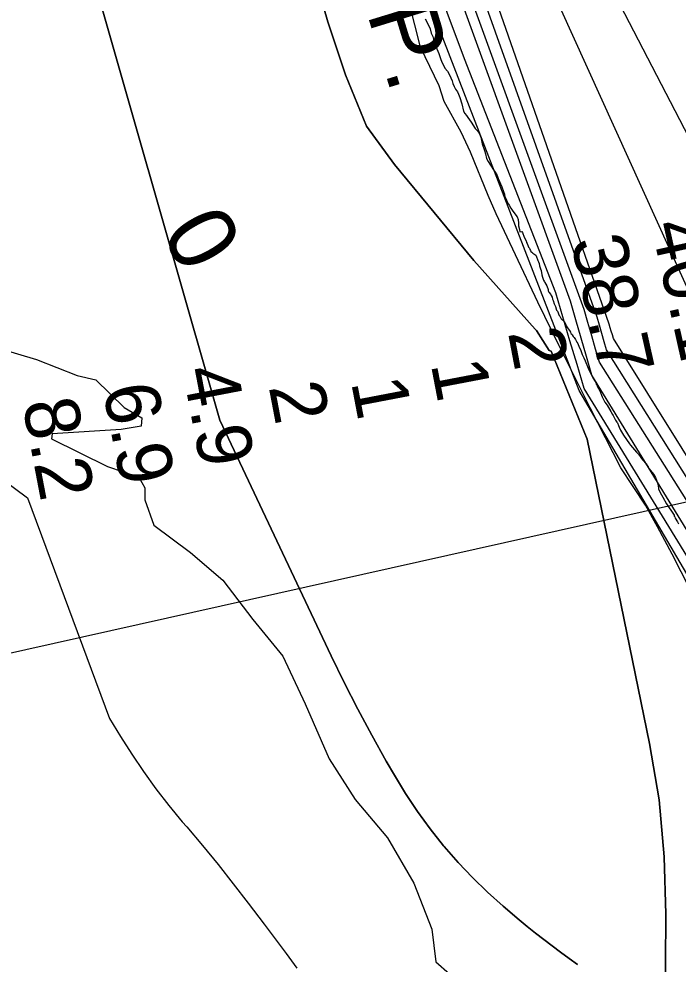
# Model space of a CAD drawing. Extents: x 3263578 to 3301413, y 764927 to 798602.
# Drawn here: x 3279480 to 3280286, y 791661 to 792816 of the extents above; entities that cross this region are included whole.
import ezdxf

# ---------------------------------------------------------------- set-up
doc = ezdxf.new("R2010")
doc.units = 0
for name, color, linetype in [('V-RIVR-EDGE', 7, 'Continuous'), ('V-RIVR-RANG', 7, 'Continuous'), ('V-SITE-VEGE', 7, 'Continuous'), ('V-TOPO-DPTH', 7, 'Continuous'), ('V-TOPO-MAJR', 7, 'Continuous'), ('V-TOPO-MAJR-IDEN', 7, 'Continuous'), ('V-TOPO-MINR', 7, 'Continuous'), ('V-TOPO-WATR', 7, 'Continuous'), ('V-TOPO-WATR-IDEN', 7, 'Continuous'), ('V-UTIL-LINE', 7, 'Continuous')]:
    doc.layers.add(name, color=color, linetype=linetype)

msp = doc.modelspace()

# ---------------------------------------------------------------- linework, layer by layer
at = {"layer": 'V-RIVR-EDGE'}
for points in [[(3280312.4, 792096.8), (3280279.1, 792162.5), (3280261.4, 792195.6), (3280246.7, 792222.2), (3280216.3, 792267.9), (3280178.7, 792341), (3280141.1, 792416.7), (3280114.7, 792470.3), (3280087.5, 792528.2), (3280064.1, 792578.2), (3280054.2, 792600.4), (3280032.6, 792653.5), (3280020.9, 792677.8), (3280000.1, 792715.3), (3279994.1, 792734.4), (3279971.2, 792781.9), (3279957.4, 792836.2)], [(3279454.7, 792414.1), (3279501.6, 792400.1), (3279551.6, 792380.8), (3279574.2, 792375.5), (3279608.8, 792341.6), (3279630.5, 792328.9), (3279629.7, 792318.9), (3279605.3, 792314.6), (3279521, 792309.2), (3279520.1, 792303.1), (3279588.7, 792269.4), (3279626.9, 792256.3), (3279634.2, 792243.3), (3279634.2, 792228.9), (3279645.4, 792197.6), (3279690.1, 792164.4), (3279729.6, 792130.4), (3279766.4, 792082.5), (3279802.8, 792037.7), (3279830.1, 791979.4), (3279859.5, 791912.3), (3279891.5, 791862.7), (3279930.9, 791815.7), (3279963, 791760.4), (3279985.4, 791704.3), (3279990.1, 791664.3), (3280007, 791649.4)]]:
    msp.add_lwpolyline(points, dxfattribs=at)
at = {"layer": 'V-SITE-VEGE'}
for p, q in [((3279977.2, 792816.3), (3279979, 792812.8)), ((3279979, 792812.8), (3279983.1, 792804.2)), ((3279983.1, 792804.2), (3279984.6, 792798.7)), ((3279984.6, 792798.7), (3279986.5, 792794.9)), ((3279986.5, 792794.9), (3279987.4, 792791.4)), ((3279987.4, 792791.4), (3279989.3, 792787.5)), ((3279989.3, 792787.5), (3279990.6, 792782.8)), ((3279990.6, 792782.8), (3279991.5, 792779.9)), ((3279991.5, 792779.9), (3279993.7, 792774.1)), ((3279993.7, 792774.1), (3279996.1, 792766.8)), ((3279996.1, 792766.8), (3279998, 792762.6)), ((3279998, 792762.6), (3279999.9, 792759.1)), ((3279999.9, 792759.1), (3280001.1, 792756.2)), ((3280001.1, 792756.2), (3280004.3, 792752.4)), ((3280004.3, 792752.4), (3280006.8, 792747.9)), ((3280006.8, 792747.9), (3280008.4, 792744.4)), ((3280008.4, 792744.4), (3280009.9, 792740.5)), ((3280009.9, 792740.5), (3280010.8, 792737.3)), ((3280010.8, 792737.3), (3280012.4, 792733.8)), ((3280012.4, 792733.8), (3280014, 792730.6)), ((3280014, 792730.6), (3280016.5, 792727.1)), ((3280016.5, 792727.1), (3280018, 792724.5)), ((3280018, 792724.5), (3280019.3, 792720.4)), ((3280019.3, 792720.4), (3280022.1, 792712.4)), ((3280022.1, 792712.4), (3280023.9, 792703.8)), ((3280023.9, 792703.8), (3280025.5, 792700.6)), ((3280025.5, 792700.6), (3280027.7, 792698.3)), ((3280027.7, 792698.3), (3280029.2, 792695.8)), ((3280029.2, 792695.8), (3280033.3, 792690)), ((3280033.3, 792690), (3280038.4, 792682.3)), ((3280038.4, 792682.3), (3280040.6, 792680)), ((3280040.6, 792680), (3280043.1, 792676.8)), ((3280043.1, 792676.8), (3280045.3, 792671.7)), ((3280045.3, 792671.7), (3280046.8, 792663.7)), ((3280046.8, 792663.7), (3280049.6, 792655.4)), ((3280049.6, 792655.4), (3280050.8, 792651.3)), ((3280050.8, 792651.3), (3280052, 792645.8)), ((3280052, 792645.8), (3280054.2, 792642)), ((3280054.2, 792642), (3280060.8, 792632.1)), ((3280060.8, 792632.1), (3280062.7, 792628.9)), ((3280062.7, 792628.9), (3280065.2, 792625)), ((3280065.2, 792625), (3280066.5, 792621.5)), ((3280066.5, 792621.5), (3280070.8, 792611.3)), ((3280070.8, 792611.3), (3280073, 792605.5)), ((3280073, 792605.5), (3280073.9, 792602.3)), ((3280073.9, 792602.3), (3280074.5, 792599.1)), ((3280074.5, 792599.1), (3280076.1, 792595.9)), ((3280076.1, 792595.9), (3280077.7, 792591.8)), ((3280077.7, 792591.8), (3280079.9, 792588.6)), ((3280079.9, 792588.6), (3280081.7, 792585)), ((3280081.7, 792585), (3280083.3, 792582.5)), ((3280083.3, 792582.5), (3280085.5, 792579.9)), ((3280085.5, 792579.9), (3280089.6, 792574.5)), ((3280089.6, 792574.5), (3280090.8, 792571.3)), ((3280090.8, 792571.3), (3280091.1, 792566.8)), ((3280091.1, 792566.8), (3280091.4, 792563.3)), ((3280091.4, 792563.3), (3280092.3, 792559.1)), ((3280092.3, 792559.1), (3280092.8, 792556.2)), ((3280092.8, 792556.2), (3280095.1, 792556.6)), ((3280095.1, 792556.6), (3280096, 792555.3)), ((3280096, 792555.3), (3280098.2, 792549.5)), ((3280098.2, 792549.5), (3280100.4, 792545.1)), ((3280100.4, 792545.1), (3280101, 792543.1)), ((3280101, 792543.1), (3280101.7, 792541.9)), ((3280101.7, 792541.9), (3280102.9, 792538.7)), ((3280102.9, 792538.7), (3280103.5, 792537.4)), ((3280103.5, 792537.4), (3280104.5, 792536.1)), ((3280104.5, 792536.1), (3280105.1, 792534.5)), ((3280105.1, 792534.5), (3280106, 792533.2)), ((3280106, 792533.2), (3280106.3, 792532.3)), ((3280106.3, 792532.3), (3280107.6, 792531.3)), ((3280107.6, 792531.3), (3280108.6, 792530.3)), ((3280108.6, 792530.3), (3280111.1, 792528.4)), ((3280111.1, 792528.4), (3280112.4, 792527.7)), ((3280112.4, 792527.7), (3280113, 792526.8)), ((3280113, 792526.8), (3280114.8, 792521.3)), ((3280114.8, 792521.3), (3280115.8, 792519.7)), ((3280115.8, 792519.7), (3280116.4, 792517.5)), ((3280116.4, 792517.5), (3280117, 792514.6)), ((3280117, 792514.6), (3280118.2, 792511.1)), ((3280118.2, 792511.1), (3280118.9, 792508.9)), ((3280118.9, 792508.9), (3280119.8, 792503.8)), ((3280119.8, 792503.8), (3280120.4, 792500.9)), ((3280120.4, 792500.9), (3280121.9, 792497.1)), ((3280121.9, 792497.1), (3280123.2, 792495.1)), ((3280123.2, 792495.1), (3280123.5, 792494.2)), ((3280123.5, 792494.2), (3280124.8, 792492.3)), ((3280124.8, 792492.3), (3280125.7, 792490)), ((3280125.7, 792490), (3280127.3, 792485.9)), ((3280127.3, 792485.9), (3280127.6, 792484)), ((3280127.6, 792484), (3280128.5, 792482.4)), ((3280128.5, 792482.4), (3280130.7, 792479.5)), ((3280130.7, 792479.5), (3280131.3, 792478.5)), ((3280131.3, 792478.5), (3280132.3, 792476.3)), ((3280132.3, 792476.3), (3280132.9, 792473.7)), ((3280132.9, 792473.7), (3280133.5, 792472.4)), ((3280133.5, 792472.4), (3280134.7, 792468.3)), ((3280134.7, 792468.3), (3280136.3, 792464.8)), ((3280136.3, 792464.8), (3280137.8, 792460.3)), ((3280137.8, 792460.3), (3280138.8, 792459.3)), ((3280138.8, 792459.3), (3280141, 792453.9)), ((3280141, 792453.9), (3280141.6, 792453.2)), ((3280141.6, 792453.2), (3280143.5, 792450)), ((3280143.5, 792450), (3280147.3, 792446.2)), ((3280147.3, 792446.2), (3280148.5, 792443.6)), ((3280148.5, 792443.6), (3280149.5, 792441.4)), ((3280149.5, 792441.4), (3280152, 792437.5)), ((3280152, 792437.5), (3280153.5, 792435.6)), ((3280153.5, 792435.6), (3280154.8, 792433.7)), ((3280154.8, 792433.7), (3280155.4, 792432.1)), ((3280155.4, 792432.1), (3280156.4, 792431.1)), ((3280156.4, 792431.1), (3280156.7, 792430.2)), ((3280156.7, 792430.2), (3280157.9, 792428.2)), ((3280157.9, 792428.2), (3280159.2, 792427)), ((3280159.2, 792427), (3280160.8, 792424.7)), ((3280160.8, 792424.7), (3280161.4, 792423.8)), ((3280161.4, 792423.8), (3280161.7, 792422.8)), ((3280161.7, 792422.8), (3280162.6, 792421.5)), ((3280162.6, 792421.5), (3280163.6, 792419.9)), ((3280163.6, 792419.9), (3280165.5, 792415.4)), ((3280165.5, 792415.4), (3280167, 792412.2)), ((3280167, 792412.2), (3280168.9, 792406.2)), ((3280168.9, 792406.2), (3280171.1, 792402.3)), ((3280171.1, 792402.3), (3280172.6, 792398.5)), ((3280172.6, 792398.5), (3280175.8, 792391.8)), ((3280175.8, 792391.8), (3280177.3, 792387.6)), ((3280177.3, 792387.6), (3280178.9, 792384.1)), ((3280178.9, 792384.1), (3280182.9, 792376.4)), ((3280182.9, 792376.4), (3280183.9, 792374.8)), ((3280183.9, 792374.8), (3280184.8, 792373.5)), ((3280184.8, 792373.5), (3280185.8, 792371.6)), ((3280185.8, 792371.6), (3280186.4, 792370)), ((3280186.4, 792370), (3280187.3, 792368.4)), ((3280187.3, 792368.4), (3280187.6, 792367.4)), ((3280187.6, 792367.4), (3280188.9, 792364.9)), ((3280188.9, 792364.9), (3280190.8, 792361.7)), ((3280190.8, 792361.7), (3280193.6, 792354.7)), ((3280193.6, 792354.7), (3280197, 792348.2)), ((3280197, 792348.2), (3280199.5, 792344.4)), ((3280199.5, 792344.4), (3280204.2, 792336.7)), ((3280204.2, 792336.7), (3280206.1, 792332.9)), ((3280206.1, 792332.9), (3280207.1, 792331.9)), ((3280207.1, 792331.9), (3280208.6, 792328.4)), ((3280208.6, 792328.4), (3280209.9, 792326.1)), ((3280209.9, 792326.1), (3280210.8, 792324.9)), ((3280210.8, 792324.9), (3280211.4, 792323.6)), ((3280211.4, 792323.6), (3280212.1, 792322.6)), ((3280212.1, 792322.6), (3280213.6, 792319.7)), ((3280213.6, 792319.7), (3280214.2, 792317.5)), ((3280214.2, 792317.5), (3280216.1, 792314)), ((3280216.1, 792314), (3280219.6, 792307.9)), ((3280219.6, 792307.9), (3280223.3, 792302.5)), ((3280223.3, 792302.5), (3280226.8, 792297)), ((3280226.8, 792297), (3280228.1, 792295.7)), ((3280228.1, 792295.7), (3280230.6, 792292.5)), ((3280230.6, 792292.5), (3280235.6, 792287)), ((3280235.6, 792287), (3280237.8, 792284.5)), ((3280237.8, 792284.5), (3280242.9, 792277.7)), ((3280242.9, 792277.7), (3280245.1, 792275.5)), ((3280245.1, 792275.5), (3280245.7, 792274.5)), ((3280245.7, 792274.5), (3280247.3, 792272.6)), ((3280247.3, 792272.6), (3280248.5, 792270.7)), ((3280248.5, 792270.7), (3280249.8, 792269.1)), ((3280249.8, 792269.1), (3280250.4, 792268.1)), ((3280250.4, 792268.1), (3280251, 792266.8)), ((3280251, 792266.8), (3280252.6, 792264.6)), ((3280252.6, 792264.6), (3280256.4, 792260.1)), ((3280256.4, 792260.1), (3280258.9, 792255.9)), ((3280258.9, 792255.9), (3280261.4, 792249.5)), ((3280261.4, 792249.5), (3280262, 792246.7)), ((3280262, 792246.7), (3280262.6, 792242.2)), ((3280262.6, 792242.2), (3280264.5, 792237.7)), ((3280264.5, 792237.7), (3280267.6, 792232)), ((3280267.6, 792232), (3280272.3, 792224)), ((3280272.3, 792224), (3280280.8, 792211.1)), ((3280280.8, 792211.1), (3280281.4, 792209.8)), ((3280281.4, 792209.8), (3280281.7, 792208.9)), ((3280281.7, 792208.9), (3280282.4, 792207.9)), ((3280282.4, 792207.9), (3280283, 792206.3)), ((3280283, 792206.3), (3280285.8, 792201.8)), ((3280285.8, 792201.8), (3280287.1, 792199.6))]:
    msp.add_line(p, q, dxfattribs=at)
at = {"layer": 'V-TOPO-DPTH'}
for points in [[(3280591.4, 791318.8), (3280768.9, 791375.5), (3280734.2, 791435.3), (3280725.4, 791452.3), (3280716.8, 791469.3), (3280708.4, 791486.4), (3280700.3, 791503.7), (3280171.6, 792364.7), (3280162.8, 792393.9), (3280154.1, 792423.1), (3280145.5, 792452.4), (3280137, 792481.7), (3280025.3, 792767.6), (3279818.2, 793320.9)], [(3280270.6, 791600.1), (3280271.6, 791722.5), (3280269.3, 791792.6), (3280263.2, 791862.2), (3280251.6, 791931.1), (3280175, 792302.8), (3280131, 792410.3), (3280128.7, 792411), (3280113.1, 792435.7), (3280111.5, 792437.3), (3280036.4, 792521.1), (3279939.7, 792638.3), (3279905.3, 792685.1), (3279879.6, 792748.1), (3279858, 792812.6), (3279839.1, 792878.1)], [(3279839.1, 792878.1), (3279858, 792812.6), (3279879.6, 792748.1), (3279905.3, 792685.1), (3279939.7, 792638.3), (3280036.4, 792521.1), (3280111.5, 792437.3), (3280113.1, 792435.7), (3280128.7, 792411), (3280131, 792410.3), (3280175, 792302.8), (3280251.6, 791931.1), (3280263.2, 791862.2), (3280269.3, 791792.6), (3280271.6, 791722.5), (3280270.6, 791600.1)], [(3279575.9, 792850.7), (3279608.6, 792736.2), (3279725.8, 792326.2), (3279862.2, 792038), (3279878.2, 792005.4), (3279894.6, 791973.1), (3279911.8, 791941.2), (3279929.5, 791909.5), (3279939.4, 791892.3), (3279953.2, 791869.9), (3279967.6, 791847.9), (3279983.2, 791826.7), (3279999.6, 791806.1), (3280000.5, 791805), (3280017.4, 791785.7), (3280034.9, 791767.1), (3280053.4, 791749.4), (3280072.5, 791732.3), (3280092, 791715.7), (3280101.9, 791707.4), (3280111.9, 791699.3), (3280122, 791691.4), (3280132.3, 791683.6), (3280142.6, 791676), (3280153, 791668.4), (3280163.5, 791660.9)], [(3280163.5, 791660.9), (3280153, 791668.4), (3280142.6, 791676), (3280132.3, 791683.6), (3280122, 791691.4), (3280111.9, 791699.3), (3280101.9, 791707.4), (3280092, 791715.7), (3280072.5, 791732.3), (3280053.4, 791749.4), (3280034.9, 791767.1), (3280017.4, 791785.7), (3280000.5, 791805), (3279999.6, 791806.1), (3279983.2, 791826.7), (3279967.6, 791847.9), (3279953.2, 791869.9), (3279939.4, 791892.3), (3279929.5, 791909.5), (3279911.8, 791941.2), (3279894.6, 791973.1), (3279878.2, 792005.4), (3279862.2, 792038), (3279725.8, 792326.2), (3279608.6, 792736.2), (3279575.9, 792850.7)]]:
    msp.add_lwpolyline(points, dxfattribs=at)
at = {"layer": 'V-TOPO-MAJR'}
msp.add_lwpolyline([(3281100.7, 791016.8), (3280805.5, 791439.3), (3280795.5, 791453.5), (3280786.3, 791470.3), (3280782.4, 791477.9), (3280778.7, 791485.6), (3280775.3, 791493.4), (3280772, 791501.3), (3280198.9, 792411.9), (3280196, 792421.9), (3280193.1, 792432), (3280190.3, 792442), (3280187.4, 792452.1), (3279814.3, 793496.9), (3279813.6, 793499), (3279812.9, 793501), (3279812.3, 793503.1), (3279811.6, 793505.2), (3279811, 793507.3), (3279810.4, 793509.3), (3279809.7, 793511.4), (3279662.8, 794000), (3279657.9, 794016.4)], dxfattribs=at)
at = {"layer": 'V-TOPO-MINR'}
for points in [[(3281215.2, 790678.8), (3281038.3, 790966.6), (3280831.7, 791225.1), (3280562.1, 791684.5), (3280479.8, 791827.6), (3280165.3, 792362.2), (3279725.7, 793499.5), (3279725.8, 793501.1), (3279725.8, 793502.8), (3279725.5, 793504.4), (3279725.1, 793506), (3279680.3, 793643), (3279666, 793686.9), (3279651.8, 793730.9), (3279637.7, 793774.9), (3279623.7, 793818.9), (3279609.4, 793862.8), (3279594.6, 793906.6), (3279579.1, 793950.1), (3279563.1, 793993.4), (3279555.5, 794015.4)], [(3281122.2, 791009), (3280797.9, 791481.6), (3280796.2, 791482.9), (3280794.7, 791484.6), (3280793.5, 791486.8), (3280792.8, 791487.9), (3280792.3, 791489.1), (3280791.7, 791490.3), (3280791.2, 791491.5), (3280207.2, 792426), (3280206, 792430.3), (3280204.7, 792434.6), (3280203.5, 792438.9), (3280202.3, 792443.2), (3279832.7, 793499.5), (3279832.3, 793501), (3279831.8, 793502.4), (3279831.3, 793503.9), (3279830.9, 793505.3), (3279830.4, 793506.8), (3279830, 793508.3), (3279829.6, 793509.7), (3279829.1, 793511.2), (3279679, 794016.4)], [(3281149.9, 791194.1), (3280941.8, 791496.6), (3280926.8, 791524.6), (3280911.9, 791552.8), (3280897.2, 791581), (3280311, 792458.6), (3279886.9, 793392.8), (3279850.6, 793504.2), (3279850.3, 793505), (3279850, 793505.9), (3279849.8, 793506.7), (3279849.5, 793507.6), (3279849.2, 793508.4), (3279849, 793509.3), (3279848.7, 793510.1), (3279848.5, 793511), (3279699.6, 794016.4)], [(3281093, 790959.5), (3281078.3, 790983.8), (3281063.7, 791008.3), (3280859.3, 791259.2), (3280847.5, 791276.6), (3280836.7, 791294.8), (3280767.1, 791426.9), (3280181.1, 792381.2), (3280174.4, 792403.7), (3280167.8, 792426.2), (3280161.2, 792448.8), (3280154.7, 792471.3), (3279785.5, 793487.2)], [(3281095.3, 790991.1), (3281085.9, 791007.9), (3281076.7, 791024.8), (3280823.1, 791368.5), (3280810.8, 791388), (3280777.6, 791450.7), (3280769.8, 791465.9), (3280762.4, 791481.3), (3280755.4, 791497), (3280748.7, 791512.8), (3280190.2, 792396.9), (3280185.5, 792413), (3280180.8, 792429.2), (3280176.1, 792445.3), (3280171.5, 792461.4), (3279797.1, 793490.2)], [(3280972.6, 791547.8), (3280414.8, 792454.3), (3280414.1, 792454.7), (3280413.4, 792455.2), (3280412.9, 792455.7), (3280412.4, 792456.4), (3280404, 792469.7), (3280401.4, 792474.1), (3280399, 792478.7), (3280396.9, 792483.3), (3280395, 792488.1), (3279890.6, 793459.4)], [(3281163.6, 790808), (3281071.2, 790956.3), (3281065.2, 790965.9), (3281059.1, 790975.5), (3281053, 790985.1), (3281046.8, 790994.7), (3281039.3, 791006.4), (3281028.5, 791021.2), (3281016.9, 791035), (3281003.7, 791047.4), (3280861.8, 791215), (3280734.2, 791435.3), (3280725.4, 791452.3), (3280716.8, 791469.3), (3280708.4, 791486.4), (3280700.3, 791503.7), (3280171.6, 792364.7), (3280162.8, 792393.9), (3280154.1, 792423.1), (3280145.5, 792452.4), (3280137, 792481.7), (3280025.3, 792767.6), (3279818.2, 793320.9)], [(3279460.7, 792253.7), (3279490.7, 792231.1), (3279590.9, 791961.7), (3279604.3, 791939.6), (3279618.2, 791917.9), (3279632.7, 791896.6), (3279647.8, 791875.7), (3279663.7, 791855.4), (3279680, 791835.5), (3279685.4, 791829.2), (3279704.7, 791806.2), (3279723.7, 791783.1), (3279742.3, 791759.6), (3279760.7, 791735.9), (3279780.3, 791710.2), (3279793.7, 791692.4), (3279807, 791674.6), (3279820.2, 791656.7)]]:
    msp.add_lwpolyline(points, dxfattribs=at)
at = {"layer": 'V-TOPO-WATR'}
for points in [[(3280270.6, 791600.1), (3280271.6, 791722.5), (3280269.3, 791792.6), (3280263.2, 791862.2), (3280251.6, 791931.1), (3280175, 792302.8), (3280131, 792410.3), (3280128.7, 792411), (3280113.1, 792435.7), (3280111.5, 792437.3), (3280036.4, 792521.1), (3279939.7, 792638.3), (3279905.3, 792685.1), (3279879.6, 792748.1), (3279858, 792812.6), (3279839.1, 792878.1)], [(3279575.9, 792850.7), (3279608.6, 792736.2), (3279725.8, 792326.2), (3279862.2, 792038), (3279878.2, 792005.4), (3279894.6, 791973.1), (3279911.8, 791941.2), (3279929.5, 791909.5), (3279939.4, 791892.3), (3279953.2, 791869.9), (3279967.6, 791847.9), (3279983.2, 791826.7), (3279999.6, 791806.1), (3280000.5, 791805), (3280017.4, 791785.7), (3280034.9, 791767.1), (3280053.4, 791749.4), (3280072.5, 791732.3), (3280092, 791715.7), (3280101.9, 791707.4), (3280111.9, 791699.3), (3280122, 791691.4), (3280132.3, 791683.6), (3280142.6, 791676), (3280153, 791668.4), (3280163.5, 791660.9)]]:
    msp.add_lwpolyline(points, dxfattribs=at)
at = {"layer": 'V-UTIL-LINE'}
msp.add_line((3274912.9, 791023.7), (3281090.3, 792403.8), dxfattribs=at)

# ---------------------------------------------------------------- texts
at = {"layer": 'V-RIVR-RANG'}
for s, rotation, p in [('40.1', 282.6083, (3280252.9, 792564.8)), ('38.7', 282.6083, (3280154.9, 792545.1)), ('2', 280.8261, (3280078.2, 792433.3)), ('4.9', 280.8261, (3279680, 792387.3)), ('1', 280.8261, (3279983.8, 792394.9)), ('6.9', 280.8261, (3279582.5, 792365.2)), ('2', 280.8261, (3279785.6, 792367.1)), ('1', 280.8261, (3279886.3, 792372.9)), ('8.2', 280.8261, (3279484.2, 792347.1))]:
    msp.add_text(s, height=67, rotation=rotation, dxfattribs=at).set_placement(p)
at = {"layer": 'V-TOPO-MAJR-IDEN'}
msp.add_text('0', height=83, rotation=299.4831, dxfattribs=at).set_placement((3279653.2, 792555))
at = {"layer": 'V-TOPO-WATR-IDEN'}
msp.add_text('L.W.R.P.', height=83, rotation=287.0362, dxfattribs=at).set_placement((3279806.3, 793147.7))

doc.saveas('drawing.dxf')
